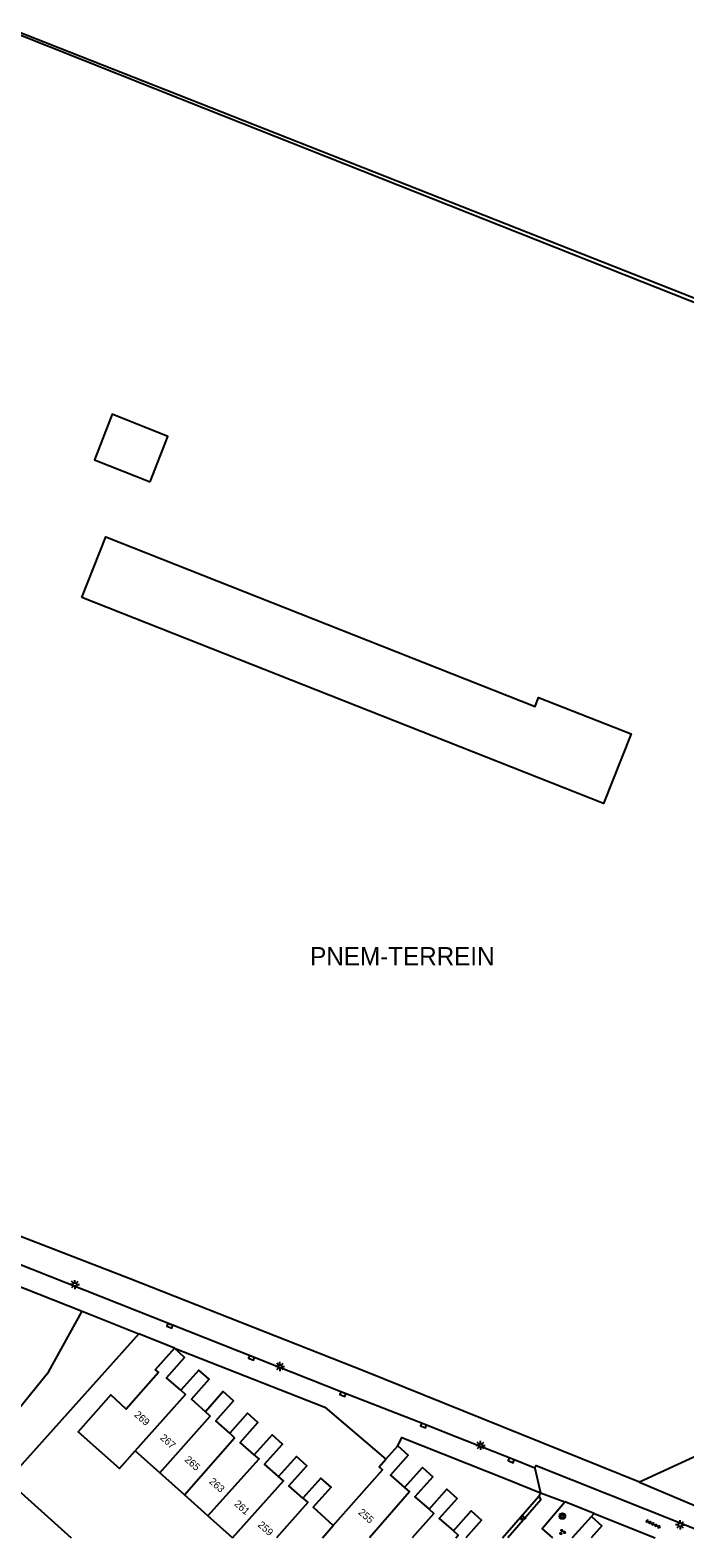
# Model space of a CAD drawing. Extents: x 133000 to 136000, y 400500 to 403500.
# Drawn here: x 134027.8 to 134118.2, y 400500 to 400708 of the extents above; entities that cross this region are included whole.
import ezdxf

# ---------------------------------------------------------------- set-up
doc = ezdxf.new("R2010")
doc.units = 0
for name, color, linetype in [('gg-afsc-erfafscheiding', 7, 'Continuous'), ('gg-afsc-hekwerk', 7, 'Continuous'), ('gg-afsc-muur', 7, 'Continuous'), ('gg-anno-huisnummerreeks BGT', 7, 'Continuous'), ('gg-bbg-bijgebouw', 7, 'Continuous'), ('gg-bbg-hoofdgebouw', 7, 'Continuous'), ('gg-bbg-luifel en loopbrug', 7, 'Continuous'), ('gg-bbg-tussenscheiding', 7, 'Continuous'), ('gg-knt-bronhoudergrens', 7, 'Continuous'), ('gg-knt-verharding', 7, 'Continuous'), ('gt-anno-overige text', 7, 'Continuous'), ('gt-grn-groengrens', 7, 'Continuous'), ('gt-grn-weggrens', 7, 'Continuous'), ('gt-symb-boom', 7, 'Continuous'), ('gt-symb-groenvak', 7, 'Continuous'), ('gt-symb-kolk', 7, 'Continuous'), ('gt-symb-lichtmast', 7, 'Continuous'), ('gt-symb-tegel verharding', 7, 'Continuous')]:
    doc.layers.add(name, color=color, linetype=linetype)

# ---------------------------------------------------------------- blocks, each defined once
blk = doc.blocks.new('gt0-TEG1')
at = {"layer": 'gt-symb-tegel verharding'}
for p, q in [((-1.12, 0), (1.13, 0)), ((-0.9, -0.25), (-0.9, 0.25)), ((-0.45, -0.25), (-0.45, 0.25)), ((0, -0.25), (0, 0.25)), ((0.45, -0.25), (0.45, 0.25)), ((0.9, -0.25), (0.9, 0.25))]:
    blk.add_line(p, q, dxfattribs=at)
blk = doc.blocks.new('gt0-LMAST')
at = {"layer": 'gt-symb-lichtmast'}
for p, q in [((-0.18, 0.17), (-0.45, 0.44)), ((-0.01, 0.25), (-0.01, 0.62)), ((0.17, 0.17), (0.44, 0.44)), ((-0.26, 0), (-0.63, 0)), ((-0.18, -0.18), (-0.45, -0.45)), ((-0.01, -0.25), (-0.01, -0.63)), ((0.44, -0.45), (0.17, -0.18)), ((0.24, 0), (0.62, 0))]:
    blk.add_line(p, q, dxfattribs=at)
blk.add_circle((-0.01, 0), 0.25, dxfattribs=at)
blk = doc.blocks.new('gt0-GRVAK')
at = {"layer": 'gt-symb-groenvak'}
for p, q in [((-0.11, 0.19), (-0.23, 0.24)), ((-0.18, 0.15), (0.09, 0.15)), ((-0.09, 0.21), (-0.16, 0.32)), ((-0.05, 0.21), (-0.05, 0.39)), ((0, 0.21), (0.06, 0.32)), ((0.01, 0.19), (0.13, 0.24)), ((0.26, -0.05), (0.2, 0.06)), ((0.3, -0.05), (0.3, 0.13)), ((0.35, -0.05), (0.41, 0.06)), ((-0.25, -0.23), (-0.36, -0.18)), ((-0.32, -0.26), (-0.05, -0.26)), ((-0.23, -0.21), (-0.29, -0.1)), ((-0.18, -0.2), (-0.18, -0.02)), ((-0.14, -0.21), (-0.07, -0.1)), ((-0.12, -0.23), (0, -0.18)), ((0.24, -0.07), (0.12, -0.02)), ((0.17, -0.11), (0.44, -0.11)), ((0.37, -0.07), (0.49, -0.02))]:
    blk.add_line(p, q, dxfattribs=at)
blk = doc.blocks.new('gt0-BOOM')
at = {"layer": 'gt-symb-boom'}
for radius in [0.4, 0.2]:
    blk.add_circle((0, 0), radius, dxfattribs=at)
blk = doc.blocks.new('gt0-KOLK')
at = {"layer": 'gt-symb-kolk'}
blk.add_lwpolyline([(0, 0), (0.38, 0), (0.38, 0.4), (-0.37, 0.4), (-0.37, 0), (0, 0)], dxfattribs=at)

msp = doc.modelspace()

# ---------------------------------------------------------------- linework, layer by layer
at = {"layer": 'gg-afsc-erfafscheiding'}
msp.add_line((134105.3, 400502.96), (134105.65, 400503.35), dxfattribs=at)
at = {"layer": 'gg-afsc-hekwerk'}
msp.add_line((134125.34, 400513.85), (134111.92, 400507.68), dxfattribs=at)
msp.add_line((134125.34, 400513.85), (134111.92, 400507.68), dxfattribs=at)
for points in [[(134025.64, 400707.67), (134045.02, 400699.95), (134051.98, 400697.21), (134112.26, 400673.34), (134161.04, 400654.01), (134170.75, 400650.2)], [(134111.92, 400507.68), (134074.05, 400522.97), (134041.49, 400535.78), (134014.21, 400546.33), (134000, 400551.96)], [(134111.92, 400507.68), (134074.05, 400522.97), (134041.49, 400535.78), (134014.21, 400546.33), (134000, 400551.96)]]:
    msp.add_lwpolyline(points, dxfattribs=at)
at = {"layer": 'gg-afsc-muur'}
for p, q in [((134042.83, 400528.15), (134024.71, 400507.9)), ((134047.73, 400526.15), (134042.83, 400528.15)), ((134024.71, 400507.9), (134028.89, 400504.15)), ((134093.83, 400508), (134098.26, 400506.22)), ((134093.02, 400500), (134098.01, 400505.77)), ((134098.26, 400506.22), (134098.01, 400505.77)), ((134028.89, 400504.15), (134033.5, 400500))]:
    msp.add_line(p, q, dxfattribs=at)
at = {"layer": 'gg-bbg-bijgebouw'}
msp.add_lwpolyline([(134044.4, 400645.67), (134046.85, 400651.96), (134039.14, 400655.01), (134036.69, 400648.72), (134044.4, 400645.67)], dxfattribs=at)
at = {"layer": 'gg-bbg-hoofdgebouw'}
for p, q in [((134076.92, 400510.86), (134078.56, 400512.71)), ((134045.73, 400508.95), (134042.32, 400511.99)), ((134049.11, 400505.94), (134045.73, 400508.95)), ((134052.37, 400503.03), (134049.11, 400505.94)), ((134055.77, 400500), (134052.37, 400503.03)), ((134055.77, 400500), (134055.77, 400500))]:
    msp.add_line(p, q, dxfattribs=at)
for points in [[(134047.73, 400526.15), (134045.08, 400523.2), (134045.56, 400522.79), (134041.09, 400517.76), (134038.97, 400519.72), (134034.44, 400514.62), (134040.15, 400509.55), (134042.32, 400511.99)], [(134048.63, 400520.37), (134046.66, 400522.08), (134049.14, 400524.88), (134047.73, 400526.15)], [(134052.03, 400517.4), (134050.08, 400519.12), (134052.53, 400521.89), (134051.09, 400523.15), (134048.63, 400520.37)], [(134055.4, 400514.42), (134053.45, 400516.14), (134055.9, 400518.91), (134054.48, 400520.17), (134052.03, 400517.4)], [(134058.76, 400511.47), (134056.82, 400513.17), (134059.27, 400515.93), (134057.84, 400517.19), (134055.4, 400514.42)], [(134062.12, 400508.45), (134060.18, 400510.17), (134062.63, 400512.93), (134061.21, 400514.2), (134058.76, 400511.47)], [(134078.56, 400512.71), (134080.01, 400511.42), (134077.56, 400508.65), (134079.5, 400506.93)], [(134065.48, 400505.47), (134063.54, 400507.19), (134065.99, 400509.95), (134064.57, 400511.21), (134062.12, 400508.45)], [(134069.65, 400501.69), (134076.47, 400509.37), (134075.98, 400509.8), (134076.92, 400510.86)], [(134079.5, 400506.93), (134081.96, 400509.7), (134083.38, 400508.44), (134080.92, 400505.67), (134082.87, 400503.94)], [(134069.65, 400501.69), (134066.9, 400504.21), (134069.35, 400506.97), (134067.93, 400508.23), (134065.48, 400505.47)], [(134082.87, 400503.94), (134085.32, 400506.71), (134086.75, 400505.45), (134084.29, 400502.68), (134086.24, 400500.96)], [(134086.24, 400500.96), (134088.69, 400503.73), (134090.11, 400502.46), (134087.93, 400500)], [(134102.71, 400500), (134102.68, 400500.03), (134105.3, 400502.96)], [(134105.3, 400502.96), (134106.73, 400501.68), (134105.25, 400500)]]:
    msp.add_lwpolyline(points, dxfattribs=at)
at = {"layer": 'gg-bbg-luifel en loopbrug'}
msp.add_lwpolyline([(134034.98, 400629.72), (134038.29, 400638.09), (134097.52, 400614.71), (134098, 400615.93), (134110.76, 400610.9), (134106.97, 400601.33), (134034.98, 400629.72)], dxfattribs=at)
at = {"layer": 'gg-bbg-tussenscheiding'}
msp.add_line((134068.15, 400500), (134069.65, 400501.69), dxfattribs=at)
for points in [[(134042.32, 400511.99), (134049.27, 400519.77), (134048.63, 400520.37)], [(134045.73, 400508.95), (134052.66, 400516.78), (134052.03, 400517.4)], [(134049.11, 400505.94), (134056.03, 400513.81), (134055.4, 400514.42)], [(134052.37, 400503.03), (134059.43, 400510.88), (134058.76, 400511.47)], [(134055.77, 400500), (134062.77, 400507.86), (134062.12, 400508.45)], [(134079.5, 400506.93), (134080.16, 400506.35), (134074.68, 400500)], [(134065.48, 400505.47), (134066.14, 400504.88), (134061.81, 400500)], [(134082.87, 400503.94), (134083.53, 400503.36), (134080.56, 400500)], [(134086.56, 400500), (134086.89, 400500.37), (134086.24, 400500.96)]]:
    msp.add_lwpolyline(points, dxfattribs=at)
at = {"layer": 'gg-knt-bronhoudergrens'}
msp.add_lwpolyline([(134025.68, 400708), (134171.78, 400650.48), (134180.32, 400637.48)], dxfattribs=at)
at = {"layer": 'gg-knt-verharding'}
for p, q in [((134016.57, 400538.58), (134035.02, 400531.25)), ((134035.02, 400531.25), (134042.83, 400528.15)), ((134105.65, 400503.35), (134101.62, 400504.95)), ((134105.65, 400503.35), (134114.09, 400500))]:
    msp.add_line(p, q, dxfattribs=at)
for points in [[(134097.46, 400509.6), (134094.28, 400510.88), (134085.53, 400514.33), (134082.18, 400515.69), (134071.05, 400520), (134016.12, 400541.74)], [(134047.73, 400526.15), (134068.5, 400518.01), (134076.92, 400510.86)], [(134078.56, 400512.71), (134079.1, 400513.85), (134093.83, 400508)], [(134097.46, 400509.6), (134097.64, 400509.98), (134122.71, 400500)], [(134098.01, 400505.77), (134098.3, 400505.25), (134093.75, 400500)], [(134099.95, 400500), (134098.47, 400501.31), (134101.62, 400504.95)]]:
    msp.add_lwpolyline(points, dxfattribs=at)
at = {"layer": 'gt-grn-groengrens'}
for points in [[(134025.71, 400500), (134024.49, 400501.36), (134018.56, 400506.71), (134024.22, 400515.25), (134030.43, 400522.95), (134035.02, 400531.25)], [(134111.92, 400507.68), (134126.18, 400501.68), (134131.78, 400500)]]:
    msp.add_lwpolyline(points, dxfattribs=at)
at = {"layer": 'gt-grn-weggrens'}
for p, q in [((134097.46, 400509.6), (134098.26, 400506.22)), ((134098.26, 400506.22), (134101.62, 400504.95))]:
    msp.add_line(p, q, dxfattribs=at)

# ---------------------------------------------------------------- block references
at = {"layer": 'gt-symb-boom'}
msp.add_blockref('gt0-BOOM', (134101.27, 400503.01), dxfattribs=at)
at = {"layer": 'gt-symb-groenvak'}
for p in [(134095.8, 400502.83), (134101.25, 400500.82)]:
    msp.add_blockref('gt0-GRVAK', p, dxfattribs=at)
at = {"layer": 'gt-symb-kolk'}
for p, rotation in [((134047.17, 400529.44), 158.49378793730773), ((134058.44, 400525), 158.37842601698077), ((134071.05, 400520), 158.84893576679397), ((134082.18, 400515.69), 157.76251921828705), ((134094.28, 400510.88), 158.08470340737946)]:
    msp.add_blockref('gt0-KOLK', p, dxfattribs=dict(at, rotation=rotation))
at = {"layer": 'gt-symb-lichtmast'}
for p in [(134034, 400534.95), (134062.3, 400523.64), (134089.98, 400512.75), (134117.53, 400501.8)]:
    msp.add_blockref('gt0-LMAST', p, dxfattribs=at)
at = {"layer": 'gt-symb-tegel verharding', "rotation": -26.23193993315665}
msp.add_blockref('gt0-TEG1', (134113.79, 400501.92), dxfattribs=at)

# ---------------------------------------------------------------- texts
at = {"layer": 'gg-anno-huisnummerreeks BGT'}
for s, rotation, p in [('269', 318.3, (134042.11, 400516.87)), ('267', 318.2, (134045.68, 400513.69)), ('265', 318.2, (134049.07, 400510.67)), ('263', 318.2, (134052.45, 400507.65)), ('261', 318.2, (134055.91, 400504.57)), ('259', 318.2, (134059.16, 400501.67)), ('255', 318.5, (134073.03, 400503.39))]:
    msp.add_text(s, height=1, rotation=rotation, dxfattribs=at).set_placement(p)
at = {"layer": 'gt-anno-overige text'}
msp.add_text('PNEM-TERREIN', height=2.5, dxfattribs=at).set_placement((134066.47, 400579))

doc.saveas('drawing.dxf')
